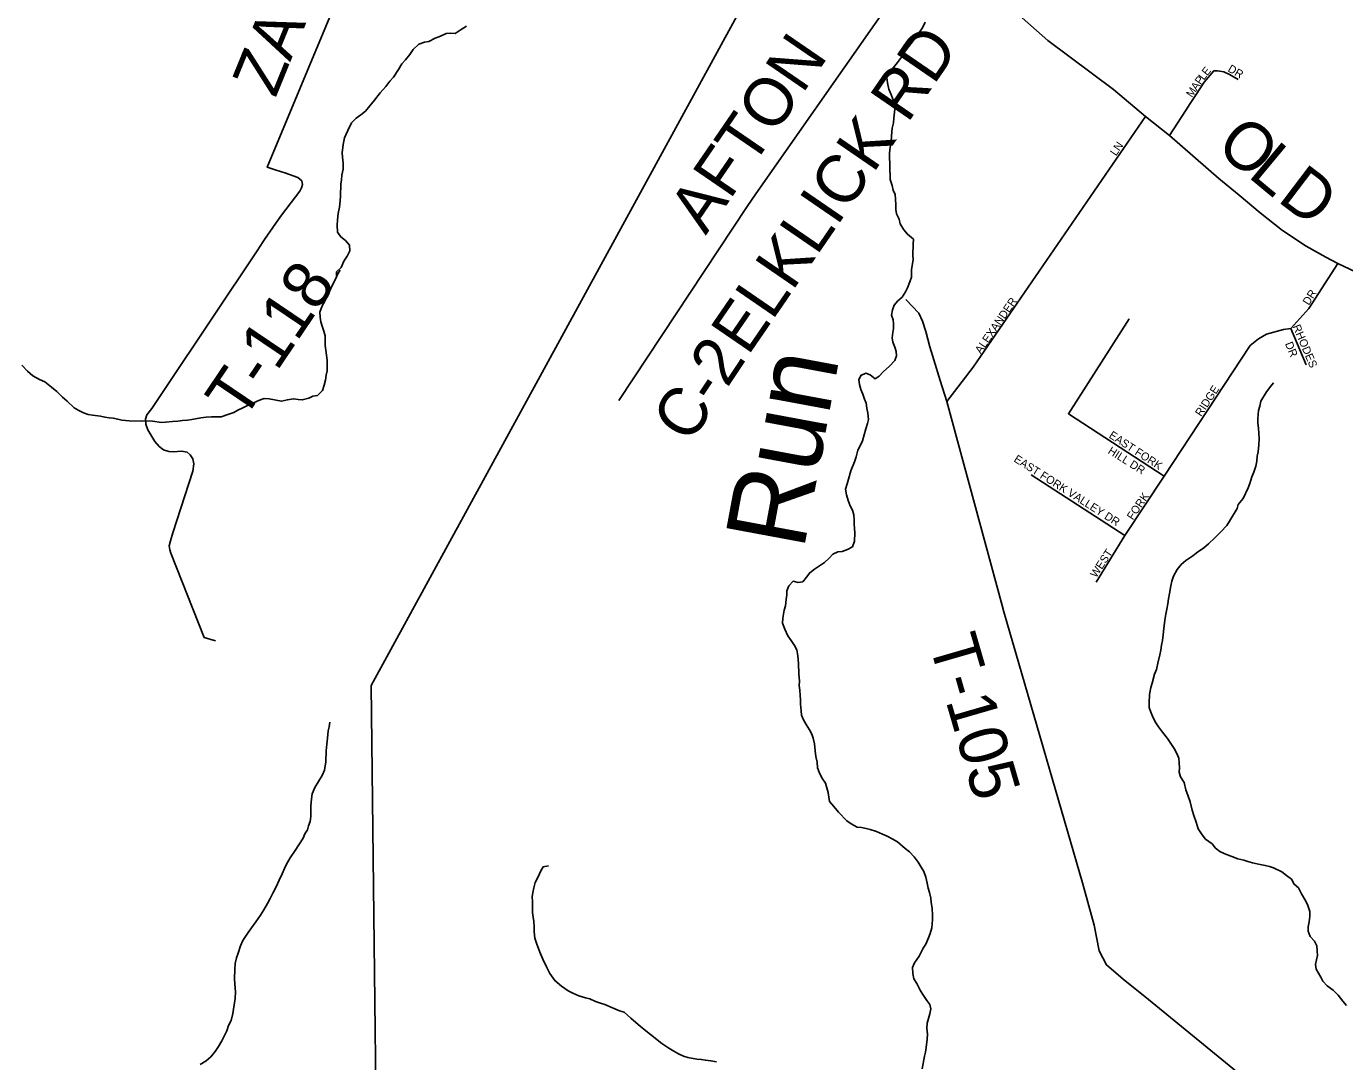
# Model space of a CAD drawing. Extents: x 1310247 to 1664935, y 235267 to 584339.
# Drawn here: x 1507738 to 1515977, y 382702 to 389170 of the extents above; entities that cross this region are included whole.
import ezdxf

# ---------------------------------------------------------------- set-up
doc = ezdxf.new("R2010")
doc.units = 0
for name, color, linetype in [('GM_X_County_Road', 7, 'Continuous'), ('GM_X_County_Road_Text', 7, 'Continuous'), ('GM_X_Minor_River', 7, 'Continuous'), ('GM_X_Minor_River_Text', 7, 'Continuous'), ('GM_X_Township', 7, 'Continuous'), ('GM_X_Township_Road', 7, 'Continuous'), ('GM_X_Township_Road_Text', 7, 'Continuous'), ('GM_X_Township_ROW', 7, 'Continuous'), ('GM_X_Township_Subdivision', 7, 'Continuous'), ('GM_X_Township_Subdivision_Text', 7, 'Continuous')]:
    doc.layers.add(name, color=color, linetype=linetype)

msp = doc.modelspace()

# ---------------------------------------------------------------- linework, layer by layer
at = {"layer": 'GM_X_County_Road'}
for points in [[(1512772.5, 390310.5), (1512806.6, 390269.7), (1512932.8, 390129.8), (1513069, 389986), (1513093, 389962), (1513139, 389918.1), (1513408.9, 389712.1), (1514122, 389081.5), (1514531.7, 388774.6), (1514733.2, 388606.7), (1514883.5, 388488.4), (1515190.4, 388219.8), (1515318.3, 388114.3), (1515449.4, 388005.6), (1515588.5, 387895.3), (1515736.9, 387797.7), (1515860.5, 387727.8), (1515934.9, 387689.1), (1516123.4, 387599.1)], [(1511441.7, 386833.3), (1512243.9, 388044.4), (1512297.7, 388124.6), (1513408.9, 389712.1)]]:
    msp.add_lwpolyline(points, dxfattribs=at)
at = {"layer": 'GM_X_Minor_River'}
for points in [[(1509677, 387605.3), (1509677.4, 387635.8), (1509706.2, 387663.2), (1509723.3, 387702.9), (1509742.2, 387734.6), (1509759.1, 387768.3), (1509758, 387802.4), (1509732.6, 387831.2), (1509703, 387854), (1509683.7, 387884.6), (1509680.8, 387928.8), (1509683.6, 387960.8), (1509686.6, 388000.9), (1509695.7, 388040.8), (1509698.6, 388078.9), (1509701.4, 388110.9), (1509703.3, 388183.1), (1509708, 388211.1), (1509710.8, 388241.1), (1509717.7, 388277.1), (1509718.7, 388315.2), (1509713.6, 388353.5), (1509712.2, 388379.6), (1509717.6, 388431.6), (1509726.7, 388473.6), (1509747.9, 388519.2), (1509771.2, 388566.8), (1509800.1, 388596.1), (1509828.8, 388617.5), (1509857.5, 388640.8), (1509884.5, 388674.3), (1509913.5, 388709.6), (1509948.8, 388754.9), (1509984, 388794.2), (1510009, 388827.6), (1510031.7, 388853.2), (1510063, 388900.5), (1510084.1, 388936.1), (1510106.8, 388961.6), (1510135.8, 388995), (1510156.6, 389024.6), (1510191.6, 389057.8), (1510226.1, 389071), (1510254.4, 389076.3), (1510293.1, 389095.4), (1510325.6, 389108.6), (1510362.2, 389125.7), (1510388.3, 389127.1), (1510418.5, 389126.3), (1510455.2, 389149.5), (1510487.9, 389170.7)], [(1513269.3, 387603), (1513270.6, 387649.2), (1513280.4, 387713.2), (1513279.2, 387741.4), (1513281.1, 387809.7), (1513281.9, 387839.8), (1513244.6, 387871), (1513221.2, 387897.8), (1513200.1, 387936.7), (1513192.9, 387965), (1513175.7, 387999.7), (1513172.4, 388025.9), (1513171.2, 388054.1), (1513170.2, 388090.3), (1513167, 388120.5), (1513155.7, 388147), (1513148.4, 388175.3), (1513137.4, 388213.8), (1513136.1, 388240), (1513135, 388272.2), (1513134.1, 388312.4), (1513133.1, 388348.6), (1513131.9, 388376.8), (1513137, 388414.8), (1513142, 388450.8), (1513145, 388486.9), (1513150.3, 388533), (1513157.3, 388567), (1513160.1, 388597), (1513165.7, 388653.1), (1513164.6, 388685.3), (1513155.3, 388711.7), (1513140.2, 388748.3), (1513128.9, 388776.8), (1513120, 388817.2), (1513116.9, 388851.5), (1513131.9, 388883.2), (1513156.8, 388912.6), (1513181.9, 388944.1), (1513213.2, 388985.3), (1513230.1, 389015), (1513265.6, 389060.2), (1513292.7, 389095.6), (1513338.8, 389160.6), (1513355.9, 389196.2)], [(1507709, 387053.4), (1507744.3, 387016.4), (1507777.7, 386987.4), (1507819.3, 386964.3), (1507853.1, 386949.4), (1507894.5, 386916.2), (1507928, 386889.3), (1507963.3, 386854.3), (1507992.8, 386827.4), (1508035.9, 386786.2), (1508065.7, 386769.4), (1508095.4, 386754.5), (1508123.4, 386745.8), (1508151.4, 386741.1), (1508201.4, 386733.8), (1508229.5, 386729.1), (1508255.5, 386724.4), (1508281.5, 386721.7), (1508309.5, 386715), (1508335.5, 386710.3), (1508381.6, 386705.1), (1508457.9, 386703.2), (1508486.1, 386704.5), (1508526.3, 386703.5), (1508582.4, 386696), (1508608.5, 386697.4), (1508650.9, 386702.3), (1508685.1, 386703.5), (1508713.3, 386706.8), (1508745.5, 386710), (1508771.7, 386713.3), (1508828.3, 386724), (1508862.6, 386729.1), (1508894.8, 386730.3), (1508955.1, 386730.8), (1508997.7, 386745.8), (1509034.1, 386756.9), (1509060.6, 386772.3), (1509091.2, 386787.5), (1509119.7, 386800.9), (1509158.3, 386818), (1509194.9, 386835.1), (1509225.3, 386844.4), (1509255.4, 386843.6), (1509333.4, 386827.6), (1509369.8, 386836.7), (1509408.2, 386843.8), (1509436.2, 386839), (1509462.2, 386836.4), (1509502.7, 386847.4), (1509529.1, 386858.8), (1509557.4, 386864.1), (1509588.4, 386895.4), (1509599.2, 386929.2), (1509608, 386959.1), (1509612.9, 386991.1), (1509617.5, 387017.1), (1509618.5, 387055.2), (1509617.3, 387085.4), (1509608.8, 387147.8), (1509605.5, 387176), (1509606.2, 387204.1), (1509605, 387236.2), (1509597.7, 387266.5), (1509586.4, 387296.9), (1509579.1, 387323.2), (1509573.8, 387353.5), (1509572.5, 387383.6), (1509587.6, 387423.3), (1509604.4, 387453), (1509619.4, 387486.8), (1509632.1, 387512.5), (1509649.1, 387550.2), (1509668.1, 387585.9), (1509687.2, 387627.6), (1509699.8, 387647.3)], [(1512667.9, 384643.2), (1512663.1, 384687.6), (1512656, 384722), (1512646.7, 384748.4), (1512633.3, 384774.9), (1512612.1, 384807.7), (1512594.8, 384838.3), (1512583.6, 384866.8), (1512580.3, 384893), (1512577.4, 384935.4), (1512576.1, 384961.5), (1512574.9, 384989.7), (1512571.8, 385022), (1512568.6, 385052.2), (1512569.3, 385078.3), (1512566.6, 385124.7), (1512564.4, 385189.1), (1512559.7, 385237.5), (1512552.6, 385273.8), (1512539.3, 385302.4), (1512518.1, 385333.2), (1512496.7, 385361.9), (1512477.8, 385404.7), (1512464.7, 385441.3), (1512465.6, 385473.4), (1512475.1, 385523.4), (1512481.8, 385549.3), (1512487, 385589.4), (1512491.8, 385617.4), (1512490.5, 385643.6), (1512503.4, 385675.4), (1512530.4, 385702.7), (1512562.4, 385695.8), (1512590.6, 385699), (1512613.6, 385728.5), (1512634.5, 385756), (1512663.3, 385779.3), (1512694.1, 385800.5), (1512726.8, 385819.7), (1512755.7, 385847), (1512778.5, 385872.4), (1512809.1, 385887.6), (1512837.3, 385888.8), (1512869.9, 385902), (1512900.6, 385919.1), (1512913.6, 385953), (1512915, 386005.2), (1512913.8, 386033.4), (1512912.5, 386059.5), (1512911.2, 386085.7), (1512910.1, 386117.9), (1512900.8, 386146.3), (1512887.6, 386174.8), (1512874.4, 386207.4), (1512863.3, 386243.9), (1512858.2, 386278.2), (1512867.2, 386312.1), (1512876.1, 386342), (1512891.6, 386393.8), (1512913.3, 386449.5), (1512924.3, 386481.3), (1512935.5, 386523.2), (1512948.3, 386549), (1512963.2, 386580.7), (1512985.5, 386656.5), (1512994.4, 386688.4), (1513001.2, 386714.3), (1512996.2, 386752.6), (1512991, 386785), (1512985.9, 386815.3), (1512976.5, 386841.7), (1512965.3, 386872.1), (1512954, 386900.6), (1512944.9, 386933), (1512941.6, 386961.3), (1512952.5, 386989.1), (1512985.1, 387004.2), (1513010.9, 386993.4), (1513042.4, 386968.4), (1513069, 386983.7), (1513093.9, 387011.1), (1513133.1, 387046.2), (1513166.3, 387081.4), (1513177.2, 387111.2), (1513173.9, 387139.5), (1513166.6, 387165.8), (1513153.4, 387196.3), (1513150.2, 387224.6), (1513153.1, 387256.6), (1513157.8, 387282.6), (1513158.6, 387310.8), (1513155.3, 387337), (1513146, 387365.4), (1513151, 387399.4), (1513161.8, 387427.2), (1513184.7, 387454.7), (1513211.5, 387478.1), (1513232.6, 387511.6), (1513245.4, 387537.4), (1513260.4, 387573.1), (1513269.3, 387603)], [(1515435, 386689.9), (1515433.8, 386720.1), (1515439.3, 386770.2), (1515446.1, 386798.1), (1515452.9, 386828.1), (1515488.8, 386887.3), (1515515.9, 386922.7), (1515531.5, 386942.9)], [(1515762.3, 383483.7), (1515749.1, 383516.3), (1515749.9, 383544.4), (1515754.7, 383574.4), (1515759.7, 383608.5), (1515758.6, 383640.7), (1515747.5, 383677.2), (1515734.2, 383703.7), (1515707.3, 383750.7), (1515688.2, 383787.5), (1515662.7, 383810.3), (1515645.5, 383841), (1515613.9, 383864), (1515584.4, 383887), (1515532.8, 383912.6), (1515506.9, 383921.4), (1515480.9, 383928.2), (1515438.9, 383935.5), (1515400.9, 383944.6), (1515372.9, 383951.4), (1515347, 383960.2), (1515309, 383969.4), (1515271.2, 383984.6), (1515229.4, 383999.8), (1515197.6, 384014.8), (1515170, 384035.8), (1515148.6, 384062.5), (1515107.2, 384091.9), (1515085.8, 384118.6), (1515060.7, 384155.5), (1515049.8, 384198.1), (1515034.8, 384238.7), (1515023.7, 384273.2), (1515011.1, 384325.9), (1515000, 384360.4), (1514985, 384401), (1514974.2, 384445.6), (1514951, 384480.4), (1514943.8, 384510.8), (1514944.5, 384536.9), (1514943.4, 384569.1), (1514940.2, 384597.4), (1514929, 384627.8), (1514911.7, 384658.5), (1514869.2, 384720.1), (1514838.1, 384761.2), (1514812.9, 384794.1), (1514793.6, 384824.8), (1514776.5, 384859.5), (1514765.1, 384885.9), (1514755.9, 384914.3), (1514754.6, 384940.5), (1514758.1, 384994.7), (1514765.4, 385038.7), (1514774.2, 385066.6), (1514789.8, 385122.5), (1514800.7, 385152.3), (1514809.9, 385192.2), (1514821.4, 385244.2), (1514828.2, 385272.1), (1514833.1, 385304.1), (1514837.9, 385332.2), (1514842.9, 385368.2), (1514848.1, 385408.3), (1514851, 385442.4), (1514855.9, 385472.4), (1514858.6, 385498.4), (1514865.5, 385528.4), (1514872.5, 385562.4), (1514877.3, 385592.4), (1514882.3, 385626.4), (1514891.7, 385674.4), (1514896.5, 385704.4), (1514907.4, 385734.2), (1514930.7, 385775.8), (1514955.8, 385807.2), (1514984.6, 385832.5), (1515027.7, 385861.4), (1515060.6, 385886.6), (1515095.4, 385909.7), (1515126.4, 385937), (1515165.6, 385974), (1515202.9, 386011.1), (1515240.2, 386052.3), (1515257, 386077.9), (1515305.5, 386156.9), (1515312.3, 386182.8), (1515343.5, 386220.1), (1515373.5, 386287.6), (1515384.3, 386313.4), (1515397.5, 386355.3), (1515410.4, 386385), (1515421.6, 386422.9), (1515428.4, 386452.9), (1515431.3, 386484.9), (1515436.1, 386510.9), (1515441.3, 386555), (1515442.4, 386593.2), (1515441.3, 386625.4), (1515438.2, 386659.6), (1515435, 386689.9)], [(1509512.8, 384201.9), (1509515.7, 384234), (1509516.4, 384260.1), (1509515.5, 384298.3), (1509520.8, 384344.4), (1509523.6, 384374.5), (1509540.8, 384414.2), (1509587.2, 384489.3), (1509602.2, 384523), (1509609.7, 384575.1), (1509611.6, 384643.4), (1509616.8, 384685.5), (1509619.9, 384723.6), (1509625.1, 384767.7), (1509629.9, 384793.7), (1509634.7, 384823.7)], [(1513336.9, 382657.3), (1513351.2, 382735.3), (1513357.9, 382761.2), (1513360.8, 382791.3), (1513368.2, 382841.4), (1513369.1, 382873.5), (1513366.1, 382911.8), (1513369, 382941.9), (1513375.8, 382971.8), (1513384.7, 382999.7), (1513391.6, 383031.7), (1513384.3, 383058.1), (1513364.9, 383084.8), (1513345.6, 383115.5), (1513326.3, 383144.2), (1513303.4, 383189.1), (1513284.2, 383219.8), (1513279, 383252.1), (1513276.1, 383290.4), (1513288.9, 383318.2), (1513318.3, 383361.6), (1513343.8, 383411.1), (1513360.6, 383436.8), (1513375.8, 383474.5), (1513386.6, 383502.4), (1513397.7, 383538.3), (1513401.1, 383588.4), (1513401.8, 383614.5), (1513399.1, 383660.9), (1513394, 383697.2), (1513390.7, 383723.5), (1513381.6, 383757.9), (1513374.4, 383786.3), (1513367.2, 383816.6), (1513360.2, 383855), (1513347.1, 383889.6), (1513329.7, 383916.2), (1513312.5, 383948.9), (1513287.3, 383981.8), (1513258, 384012.8), (1513230.4, 384033.8), (1513183.2, 384075.3), (1513149.6, 384094.4), (1513117.8, 384111.4), (1513088, 384122.3), (1513052.2, 384139.4), (1513012.4, 384152.7), (1512986.4, 384159.5), (1512958.4, 384164.3), (1512930.3, 384167.1), (1512892.6, 384188.3), (1512865, 384207.2), (1512814.2, 384261), (1512785, 384296), (1512757.7, 384327), (1512752.4, 384355.2), (1512749.2, 384383.5), (1512741.9, 384411.8), (1512732.7, 384442.3), (1512709.5, 384475.1), (1512692.3, 384509.8), (1512683.1, 384538.2), (1512680, 384572.5), (1512673, 384608.9), (1512667.9, 384643.2)], [(1508824.6, 382683.5), (1508861.5, 382706.6), (1508890.4, 382731.9), (1508917.5, 382765.3), (1508938.5, 382796.9), (1508959.6, 382832.5), (1508991.5, 382893.9), (1509002.5, 382927.7), (1509017.4, 382959.5), (1509028.7, 383003.4), (1509043.4, 383095.5), (1509044.5, 383137.7), (1509041.9, 383186), (1509038.8, 383222.3), (1509040.4, 383278.5), (1509043.4, 383314.7), (1509052.5, 383350.6), (1509061.4, 383380.5), (1509076.7, 383426.3), (1509091.7, 383458), (1509125.3, 383509.3), (1509144.2, 383537), (1509171.4, 383574.4), (1509200.8, 383617.8), (1509221.8, 383651.3), (1509245.1, 383690.9), (1509262, 383720.5), (1509281.1, 383758.2), (1509300.2, 383793.8), (1509317.5, 383835.6), (1509336.7, 383875.2), (1509351.7, 383909), (1509364.5, 383934.7), (1509387.8, 383974.3), (1509417.2, 384021.7), (1509467.7, 384098.6), (1509478.5, 384124.5), (1509495.3, 384150.1), (1509502, 384176.1), (1509512.8, 384201.9)], [(1512050.4, 382700.6), (1512016.4, 382707.6), (1511982.3, 382710.6), (1511956.3, 382715.4), (1511928.2, 382718.2), (1511872.1, 382727.9), (1511844.2, 382736.8), (1511814.4, 382749.7), (1511784.7, 382766.6), (1511753, 382785.7), (1511709.6, 382815.1), (1511638.7, 382871.4), (1511609.1, 382894.4), (1511573.7, 382923.6), (1511548.2, 382946.4), (1511516.8, 382973.5), (1511473.6, 383010.9), (1511445.6, 383019.8), (1511401.9, 383037.1), (1511354.2, 383058.6), (1511326.2, 383067.5), (1511294.4, 383078.5), (1511260.6, 383093.5), (1511232.6, 383100.4), (1511190.7, 383113.6), (1511152.9, 383128.8), (1511125.2, 383143.7), (1511081.7, 383173.1), (1511040.4, 383208.5), (1511009.4, 383251.6), (1510988.5, 383294.5), (1510965.7, 383341.4), (1510946.8, 383386.2), (1510926.2, 383443), (1510917, 383473.5), (1510912.1, 383513.8), (1510911, 383544), (1510909.9, 383578.3), (1510904.6, 383604.5), (1510901.3, 383632.8), (1510900.4, 383671), (1510901.3, 383703.2), (1510900.1, 383731.4), (1510902.9, 383759.4), (1510909.7, 383787.4), (1510918.7, 383821.3), (1510937.9, 383861), (1510950.8, 383890.8), (1510967.7, 383918.4), (1511002.1, 383925.5)], [(1515989.7, 383052.8), (1515966.3, 383079.6), (1515937.2, 383116.7), (1515905.8, 383147.8), (1515868.4, 383175), (1515841, 383204), (1515827.7, 383230.5), (1515798.8, 383279.6), (1515795.6, 383307.8), (1515800.5, 383337.8), (1515807.3, 383365.8), (1515806.1, 383394), (1515802.9, 383426.2), (1515789.6, 383454.8), (1515762.3, 383483.7)]]:
    msp.add_lwpolyline(points, dxfattribs=at)
at = {"layer": 'GM_X_Township'}
for points in [[(1507402.3, 406957.9), (1508240.7, 406927.6), (1514037.6, 405194.3), (1513397.1, 403075.8), (1512601.7, 400512.1), (1512751.3, 400381.8), (1512992.6, 400166.8), (1512582.5, 399088.1), (1513106.9, 394353.3), (1513127.3, 394160.6), (1513449.5, 391128.6), (1512779.5, 390333.9), (1512769, 390314.7), (1509892.5, 385051.9), (1509945.9, 380566.3), (1506011.4, 374453.3)], [(1509945.9, 380566.3), (1509892.5, 385051.9), (1512769, 390314.7), (1512779.5, 390333.9), (1513449.5, 391128.6), (1513127.3, 394160.6), (1513106.9, 394353.3), (1512582.5, 399088.1)]]:
    msp.add_lwpolyline(points, dxfattribs=at)
at = {"layer": 'GM_X_Township_Road'}
for points in [[(1509285.6, 388389.9), (1509807.7, 389645.8), (1509814.3, 389664.5)], [(1509292.8, 388274.3), (1509244.1, 388290.1), (1509285.6, 388389.9)], [(1509191.3, 387784.6), (1509226.7, 387837.6), (1509296.6, 387939.9), (1509332.5, 387990), (1509448.3, 388140.4), (1509458.3, 388160.4), (1509464.2, 388182.5), (1509460.2, 388204.5), (1509434.2, 388226.5), (1509354.1, 388254.3), (1509299.1, 388272.2), (1509292.8, 388274.3)], [(1508601.8, 386901.8), (1509188.6, 387780.5), (1509191.3, 387784.6)], [(1513234.3, 387462.8), (1513315.8, 387378.1), (1513339.8, 387328.5), (1513359, 387263), (1513384.6, 387167), (1513409.3, 387086)], [(1513409.3, 387086), (1513448.5, 386957.6), (1513491.7, 386826.5), (1513836.4, 385551.2)], [(1513836.4, 385551.2), (1513846.6, 385513.1), (1514338.2, 383819.3), (1514411.2, 383554), (1514442.9, 383393.4), (1514489.1, 383305.8), (1514593.8, 383218.2), (1514752, 383089.2), (1515883.6, 382164.4), (1516277.9, 381843.1), (1516450.7, 381697.1), (1516569.9, 381602.2), (1516652.7, 381500), (1516694, 381453.8), (1516722, 381408.7), (1516752.4, 381352.7), (1516776.8, 381306.5), (1516776.1, 381228.7)]]:
    msp.add_lwpolyline(points, dxfattribs=at)
at = {"layer": 'GM_X_Township_ROW'}
msp.add_lwpolyline([(1508920.2, 385331.8), (1508850.2, 385351.7), (1508641.5, 385877.9), (1508635.5, 385899.9), (1508631.5, 385924), (1508639.4, 385956.1), (1508653.4, 386006.2), (1508778.8, 386390.9), (1508784.8, 386437), (1508778.7, 386469), (1508762.7, 386493), (1508742.7, 386509), (1508708.7, 386514.9), (1508658.7, 386512.8), (1508628.7, 386514.7), (1508594.7, 386524.7), (1508568.7, 386544.6), (1508540.6, 386576.6), (1508496.6, 386648.6), (1508484.5, 386684.6), (1508482.4, 386716.7), (1508490.4, 386742.7), (1508522.3, 386782.9), (1508601.6, 386901.5), (1508601.8, 386901.8)], dxfattribs=at)
at = {"layer": 'GM_X_Township_Subdivision'}
for points in [[(1514883.5, 388488.4), (1514983.3, 388641.5), (1515012.2, 388688.3), (1515049.3, 388744.6), (1515100.2, 388820.8), (1515158.8, 388891.7), (1515182.8, 388892.9), (1515222, 388886.9), (1515258.4, 388870.2), (1515311.5, 388839)], [(1513491.7, 386826.5), (1513656.4, 387040.7), (1514733.2, 388606.7)], [(1514424, 385697.7), (1514602.4, 385989.5), (1514849.8, 386360), (1515386.7, 387175.5), (1515438.2, 387217.3), (1515489.7, 387246.3), (1515596, 387275.3), (1515640, 387281.8), (1515753.7, 387407.3), (1515934.9, 387689.1)], [(1514849.8, 386360), (1514251.2, 386750), (1514630.8, 387341.7)], [(1515735.9, 387056.2), (1515640, 387281.8)], [(1514602.4, 385989.5), (1514018.4, 386367.4)]]:
    msp.add_lwpolyline(points, dxfattribs=at)

# ---------------------------------------------------------------- texts
at = {"layer": 'GM_X_County_Road_Text'}
for s, rotation, p in [('AFTON', 55.56672, (1511983.8, 387861.2)), ('ELKLICK RD', 55.53866, (1512247.7, 387106.6)), ('O', 320.11747, (1515162.3, 388404.4)), ('L', 320.25966, (1515365.5, 388234.6)), ('D', 322.823, (1515549.5, 388082.1)), ('C-2', 56.43718, (1511883.7, 386554.1))]:
    msp.add_text(s, height=300, rotation=rotation, dxfattribs=at).set_placement(p)
at = {"layer": 'GM_X_Minor_River_Text'}
msp.add_text('Run', height=499.89, rotation=79.46056, dxfattribs=at).set_placement((1512595.2, 385890))
at = {"layer": 'GM_X_Township_Road_Text'}
for s, rotation, p in [('ZAGAR RD', 67.82409, (1509294.4, 388718.1)), ('T-118', 55.99888, (1509091.4, 386696.3)), ('T-105', 286.18433, (1513376.9, 385321.5))]:
    msp.add_text(s, height=300, rotation=rotation, dxfattribs=at).set_placement(p)
at = {"layer": 'GM_X_Township_Subdivision_Text'}
for s, rotation, p in [('E', 51.44686, (1515118.6, 388857.7)), ('DR', 329.53953, (1515242.4, 388891.3)), ('A', 56.02502, (1515053.1, 388765.2)), ('P', 55.56744, (1515077.6, 388801.6)), ('L', 52.16815, (1515097.1, 388830.1)), ('M', 56.02706, (1515023.6, 388721.5)), ('LN', 55.48567, (1514548.2, 388356.7)), ('DR', 57.99707, (1515753.4, 387423.6)), ('ALEXANDER', 55.5607, (1513703.3, 387120.3)), ('RHODES', 292.93224, (1515651.2, 387294.7)), ('DR', 292.37756, (1515603.4, 387187.4)), ('RIDGE', 56.69061, (1515080.3, 386728.6)), ('EAST FORK', 326.94542, (1514499.3, 386603.7)), ('EAST FORK VALLEY DR', 327.72436, (1513905.2, 386454.2)), ('HILL DR', 327.77051, (1514493.4, 386505.4)), ('FORK', 55.88412, (1514653.6, 386081.9)), ('WEST', 56.72332, (1514424.7, 385721))]:
    msp.add_text(s, height=50, rotation=rotation, dxfattribs=at).set_placement(p)

doc.saveas('drawing.dxf')
